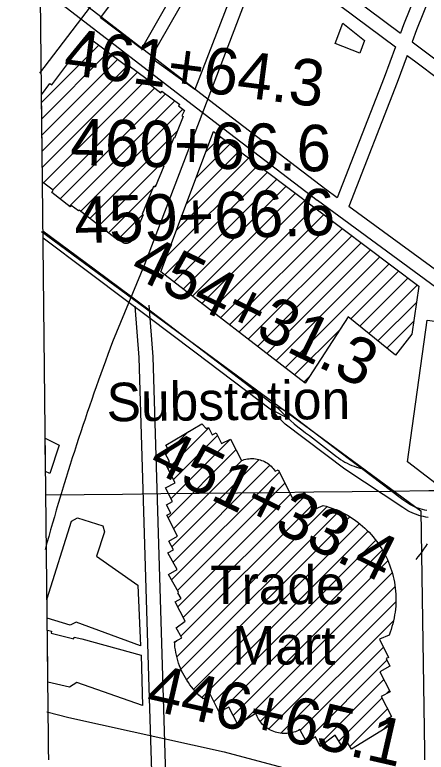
# Model space of a CAD drawing. Extents: x 3677843 to 3715951, y 511991 to 537744.
# Drawn here: x 3681900 to 3682786, y 528972 to 530561 of the extents above; entities that cross this region are included whole.
import ezdxf

# ---------------------------------------------------------------- set-up
doc = ezdxf.new("R2010")
doc.units = 0
for name, color, linetype in [('V-BLDG-IDEN', 7, 'Continuous'), ('V-BLDG-OTLN', 7, 'Continuous'), ('V-GRID-FRAM', 7, 'Continuous'), ('V-GRID-MAJR', 7, 'Continuous'), ('V-RAIL-TRAK', 7, 'Continuous'), ('V-RIVR-FERY', 7, 'Continuous'), ('V-ROAD-CNTR', 7, 'Continuous'), ('V-SITE-OTLN', 7, 'Continuous'), ('V-SITE-OTLN-IDEN', 7, 'Continuous'), ('V-SURV-IDEN', 7, 'Continuous')]:
    doc.layers.add(name, color=color, linetype=linetype)

msp = doc.modelspace()

# ---------------------------------------------------------------- linework, layer by layer
at = {"layer": 'V-BLDG-OTLN'}
for p, q in [((3681979.1210000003, 530409.922), (3682056.681, 530512.963)), ((3682036.109775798, 530485.6334549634), (3682060.5367231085, 530510.0604022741)), ((3682056.681, 530512.963), (3682140.626, 530449.769)), ((3681957.2240460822, 530371.3923861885), (3682080.70747279, 530494.8758128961)), ((3681957.6106088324, 530336.4236098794), (3682100.87822247, 530479.6912235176)), ((3681957.997171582, 530301.4548335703), (3682121.0489721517, 530464.5066341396)), ((3681958.3837343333, 530266.4860572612), (3682143.959360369, 530452.0616832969)), ((3682140.626, 530449.769), (3682142.932, 530452.835)), ((3682142.932, 530452.835), (3682184.63, 530421.448)), ((3681958.770297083, 530231.5172809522), (3682164.1310361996, 530436.8780200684)), ((3681961.159134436, 530198.5507792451), (3682184.3027120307, 530421.6943568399)), ((3682184.63, 530421.448), (3682181.484, 530417.268)), ((3682181.484, 530417.268), (3682214.145, 530392.683)), ((3681957.037803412, 530388.2400474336), (3681975.441, 530412.6900000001)), ((3681975.441, 530412.6900000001), (3681979.1210000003, 530409.922)), ((3681981.3375291, 530183.3738348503), (3682200.738331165, 530402.7746369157)), ((3681959.11775255, 530200.0861808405), (3681957.037803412, 530388.2400474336)), ((3681997.245221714, 530163.9261884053), (3682223.835546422, 530390.5165131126)), ((3682214.145, 530392.683), (3682216.609, 530395.956)), ((3682216.609, 530395.956), (3682254.722, 530367.268)), ((3682017.135849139, 530148.4614767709), (3682244.0073707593, 530375.3329983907)), ((3682254.722, 530367.268), (3682252.345, 530364.1140000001)), ((3682041.532943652, 530137.5032322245), (3682261.3580539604, 530357.3283425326)), ((3682252.345, 530364.1140000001), (3682265.063, 530354.5390000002)), ((3682265.063, 530354.539), (3682259.468, 530342.68)), ((3682262.466, 530341.264), (3682243.522, 530295.049)), ((3682259.468, 530342.68), (3682262.466, 530341.264)), ((3682061.4233190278, 530122.0382685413), (3682249.8350107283, 530310.4499602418)), ((3682241.793, 530295.758), (3682217.136, 530235.606)), ((3682243.522, 530295.049), (3682241.793, 530295.758)), ((3682311.5379323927, 530266.086864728), (3682343.1661270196, 530297.7150593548)), ((3682290.124990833, 530209.3185841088), (3682363.307356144, 530282.5009494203)), ((3682268.712049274, 530152.5503034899), (3682383.448585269, 530267.2868394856)), ((3682081.313694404, 530106.5733048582), (3682221.8524790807, 530247.1120895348)), ((3682247.2991077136, 530095.7820228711), (3682403.5898143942, 530252.0727295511)), ((3682220.222, 530234.3420000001), (3682201.708, 530189.178)), ((3682217.136, 530235.606), (3682220.222, 530234.3420000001)), ((3682225.886166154, 530039.0137422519), (3682423.7310435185, 530236.8586196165)), ((3682222.638649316, 530000.4108863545), (3682443.8722726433, 530221.644509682)), ((3681982.615, 530182.4130000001), (3681959.11775255, 530200.0861808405)), ((3682199.981559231, 530189.8858306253), (3682203.399110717, 530193.3033821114)), ((3682242.589432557, 529985.0063305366), (3682464.013501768, 530206.4303997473)), ((3682262.540215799, 529969.6017747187), (3682484.154730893, 530191.2162898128)), ((3681979.168, 530177.981), (3681982.615, 530182.4130000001)), ((3682018.9590000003, 530147.0440000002), (3681979.168, 530177.981)), ((3682101.2040697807, 530091.1083411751), (3682196.6249318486, 530186.5292032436)), ((3682198.286, 530190.581), (3682173.841, 530130.953)), ((3682201.708, 530189.178), (3682198.286, 530190.581)), ((3682282.4909990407, 529954.1972189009), (3682504.295960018, 530176.0021798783)), ((3682302.4417822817, 529938.7926630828), (3682524.437189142, 530160.7880699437)), ((3682021.218, 530149.946), (3682018.9590000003, 530147.0440000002)), ((3682036.717, 530137.8960000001), (3682021.218, 530149.946)), ((3682322.3925655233, 529923.388107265), (3682544.5784182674, 530145.5739600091)), ((3682038.341, 530139.985), (3682036.717, 530137.8960000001)), ((3682121.711, 530075.164), (3682038.341, 530139.985)), ((3682121.094445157, 530075.643377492), (3682175.6587404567, 530130.2076727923)), ((3682176.214, 530129.98), (3682157.69, 530084.7930000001)), ((3682173.841, 530130.953), (3682176.214, 530129.98)), ((3682342.3433487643, 529907.9835514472), (3682564.719647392, 530130.3598500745)), ((3682362.294132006, 529892.5789956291), (3682584.8608765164, 530115.1457401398)), ((3682382.2449152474, 529877.1744398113), (3682605.0021056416, 530099.9316302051)), ((3682156.179, 530085.414), (3682151.362, 530073.667)), ((3682157.69, 530084.7930000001), (3682156.179, 530085.4139999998)), ((3682402.1956984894, 529861.7698839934), (3682625.1433347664, 530084.7175202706)), ((3682122.626, 530076.427), (3682121.711, 530075.164)), ((3682132.649, 530069.161), (3682122.626, 530076.427)), ((3682134.417, 530068.559), (3682132.649, 530069.1610000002)), ((3682136.24, 530068.159), (3682134.417, 530068.5589999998)), ((3682138.097, 530067.9670000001), (3682136.24, 530068.159)), ((3682139.965, 530067.985), (3682138.097, 530067.9670000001)), ((3682141.816, 530068.215), (3682139.965, 530067.985)), ((3682143.631, 530068.653), (3682141.816, 530068.215)), ((3682145.386, 530069.292), (3682143.631, 530068.6529999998)), ((3682147.055, 530070.123), (3682145.386, 530069.292)), ((3682148.6240000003, 530071.137), (3682147.055, 530070.123)), ((3682150.066, 530072.325), (3682148.6240000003, 530071.137)), ((3682151.362, 530073.667), (3682150.066, 530072.325)), ((3682422.1464817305, 529846.3653281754), (3682645.284563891, 530069.503410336)), ((3682442.0972649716, 529830.9607723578), (3682665.4257930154, 530054.2893004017)), ((3682462.048048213, 529815.5562165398), (3682685.5670221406, 530039.0751904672)), ((3682481.998831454, 529800.151660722), (3682705.7082512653, 530023.8610805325)), ((3682622.9273765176, 529905.7248667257), (3682725.8494803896, 530008.646970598)), ((3682642.40011704, 529889.842268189), (3682745.990709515, 529993.4328606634)), ((3682661.872857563, 529873.9596696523), (3682766.1319386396, 529978.2187507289)), ((3682681.3455980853, 529858.0770711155), (3682764.4276824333, 529941.1591554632)), ((3682700.818338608, 529842.1944725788), (3682758.4489624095, 529899.8250963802)), ((3682501.9496146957, 529784.7471049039), (3682598.579201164, 529881.3766913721)), ((3682521.9003979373, 529769.3425490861), (3682533.8583702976, 529781.300521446)), ((3682229.4145639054, 529582.9227322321), (3682317.2962271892, 529670.8043955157)), ((3682224.61133613, 529613.4748435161), (3682273.887404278, 529662.7509116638)), ((3682241.424399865, 529559.5772291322), (3682336.0229422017, 529654.1757714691)), ((3681966.009266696, 529576.6742860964), (3681965.212501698, 529648.7502865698)), ((3681965.212501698, 529648.7502865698), (3681994.919, 529633.727)), ((3682236.120951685, 529518.9184418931), (3682363.8063509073, 529646.6038411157)), ((3681994.919, 529633.727), (3681974.79, 529572.257)), ((3682229.5573447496, 529476.9994958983), (3682375.753411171, 529623.1955623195)), ((3682237.907194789, 529414.6386678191), (3682425.8632516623, 529602.5947246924)), ((3682240.4291233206, 529381.8052572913), (3682449.069142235, 529590.4452762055)), ((3682241.567265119, 529453.6540772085), (3682388.657255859, 529600.7440679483)), ((3681974.79, 529572.257), (3681966.009266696, 529576.6742860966)), ((3682237.2619329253, 529343.2827278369), (3682469.2722331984, 529575.2930281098)), ((3682250.031573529, 529320.6970293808), (3682481.1569424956, 529551.8223983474)), ((3682250.4520788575, 529285.7621956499), (3682493.0416517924, 529528.3517685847)), ((3682262.487187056, 529262.4419647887), (3682526.2849915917, 529526.2397693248)), ((3682248.4834438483, 529177.7275434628), (3682572.196645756, 529501.4407453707)), ((3682257.355306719, 529221.9547453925), (3682538.199013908, 529502.7984525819)), ((3682021.9820000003, 529469.9), (3682034.39, 529477.191)), ((3682034.39, 529477.191), (3682089.228, 529459.539)), ((3682257.4301410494, 529151.3189016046), (3682597.8843611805, 529491.7731217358)), ((3682269.6101455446, 529128.1435670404), (3682620.9568520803, 529479.4902735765)), ((3681969.026943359, 529303.6928358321), (3682021.9820000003, 529469.9)), ((3682284.5876553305, 529107.7657377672), (3682641.70770084, 529464.8857832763)), ((3682093.039, 529447.142), (3682075.393, 529394.2399999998)), ((3682089.228, 529459.539), (3682093.039, 529447.142)), ((3682302.1854494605, 529090.0081928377), (3682660.2898979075, 529448.1126412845)), ((3682328.442857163, 529080.9102614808), (3682676.7508562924, 529429.2182606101)), ((3682344.073433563, 529061.185498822), (3682691.0385172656, 529408.1505825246)), ((3682075.393, 529394.2399999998), (3682164.449, 529331.957)), ((3682369.8819695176, 529051.6386957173), (3682702.990719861, 529384.7474460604)), ((3682394.543361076, 529040.9447482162), (3682712.306227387, 529358.7076145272)), ((3682164.449, 529331.957), (3682170.429, 529201.21)), ((3682427.705455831, 529038.7515039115), (3682718.402752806, 529329.4488008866)), ((3681969.4994333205, 529260.9510150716), (3681969.026943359, 529303.6928358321)), ((3682446.2799612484, 529021.9706702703), (3682720.197981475, 529295.8886904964)), ((3682019.026, 529245.603), (3681969.4994333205, 529260.9510150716)), ((3682472.709745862, 529013.0451158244), (3682715.114698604, 529255.4500685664)), ((3682031.8200000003, 529252.507), (3682019.026, 529245.6029999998)), ((3682170.429, 529201.21), (3682031.8200000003, 529252.507)), ((3681971.022796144, 529123.1463927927), (3681969.7828664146, 529235.3114301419)), ((3681969.7828664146, 529235.3114301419), (3681978.953, 529232.975)), ((3681978.953, 529232.975), (3681977.931, 529228.959)), ((3681977.931, 529228.959), (3682026.4930000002, 529216.585)), ((3682026.4930000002, 529216.585), (3682027.468, 529220.414)), ((3682027.468, 529220.414), (3682043.95, 529216.216)), ((3682043.95, 529216.216), (3682171.6720000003, 529181.627)), ((3682243.694205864, 529208.2936445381), (3682248.4441938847, 529213.0436325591)), ((3682514.531451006, 529019.5114819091), (3682693.4365902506, 529198.4166211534)), ((3682171.6720000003, 529181.627), (3682174.2830000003, 529072.909)), ((3682526.8299899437, 528996.4546817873), (3682700.7957384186, 529170.4204302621)), ((3682554.8777007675, 528989.1470535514), (3682694.444640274, 529128.7139930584)), ((3682017.619, 529112.446), (3681971.022796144, 529123.1463927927)), ((3682033.1920000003, 529122.4690000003), (3682017.619, 529112.446)), ((3682174.2830000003, 529072.909), (3682033.1920000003, 529122.469)), ((3682699.502944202, 529098.4169579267), (3682706.471665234, 529105.3856789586)), ((3682597.403642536, 528996.3176562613), (3682690.1587837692, 529089.0727974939)), ((3682621.072729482, 528984.6314041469), (3682702.183828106, 529065.7425027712)), ((3682691.623610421, 529019.8269460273), (3682704.56249383, 529032.7658294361))]:
    msp.add_line(p, q, dxfattribs=at)
for points in [[(3682172.4990000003, 530487.188), (3682084.056, 530554.148), (3682274.5700000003, 530808.1630000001), (3682330.609, 530764.309)], [(3682353.495, 530748.212), (3682406.201, 530708.501), (3682287.417, 530399.469), (3682192.531, 530467.491)], [(3682606.1550000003, 530542.74), (3682652.913, 530505.139), (3682642.7320000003, 530477.596), (3682589.452, 530498.4670000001)], [(3682327.836, 530309.295), (3682769.4280000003, 529975.729), (3682754.498, 529872.51), (3682719.174, 529827.223), (3682617.296, 529910.318), (3682524.718, 529767.167), (3682213.877, 530007.176)]]:
    msp.add_lwpolyline(points, close=True, dxfattribs=at)
for points in [[(3682284.126, 529108.291), (3682280.398, 529112.841), (3682276.827, 529117.517), (3682273.421, 529122.307), (3682270.177, 529127.218), (3682267.105, 529132.234), (3682264.203, 529137.354), (3682261.483, 529142.568), (3682258.9390000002, 529147.872), (3682256.58, 529153.261), (3682254.407, 529158.727), (3682252.423, 529164.262), (3682250.626, 529169.866), (3682249.0270000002, 529175.524), (3682247.6180000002, 529181.236), (3682246.4080000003, 529186.991), (3682245.394, 529192.787), (3682244.579, 529198.611), (3682243.964, 529204.461), (3682243.551, 529210.328), (3682259.038, 529218.9230000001), (3682247.307, 529240.059), (3682266.654, 529254.368), (3682245.199, 529295.941), (3682257.747, 529303.035), (3682250.559, 529315.7490000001), (3682252.279, 529316.7220000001), (3682230.718, 529354.857), (3682249.623, 529365.546), (3682229.231, 529401.609), (3682241.3880000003, 529408.482), (3682231.187, 529426.525), (3682249.748, 529437.752), (3682226.687, 529482.579), (3682235.4, 529487.062), (3682225.985, 529505.365), (3682239.514, 529512.324), (3682224.324, 529541.846), (3682245.058, 529552.514), (3682223.859, 529593.7220000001), (3682232.487, 529598.162), (3682222.788, 529617.02), (3682231.095, 529621.292), (3682224.744, 529633.635), (3682302.549, 529679.732), (3682311.808, 529669.348), (3682316.7320000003, 529671.91), (3682324.93, 529655.846), (3682333.054, 529659.993), (3682344.816, 529636.947), (3682363.793, 529646.63), (3682387.449, 529600.28), (3682390.615, 529601.496), (3682393.859, 529602.522), (3682397.169, 529603.36), (3682400.538, 529604.003), (3682403.946, 529604.4450000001), (3682407.384, 529604.6950000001), (3682410.839, 529604.7440000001), (3682414.301, 529604.595), (3682417.751, 529604.2440000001), (3682421.182, 529603.698), (3682424.577, 529602.954), (3682427.9280000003, 529602.018), (3682431.217, 529600.894), (3682434.4390000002, 529599.583), (3682437.574, 529598.094), (3682440.617, 529596.427), (3682443.552, 529594.594), (3682446.372, 529592.6), (3682449.065, 529590.449), (3682451.619, 529588.153), (3682454.0300000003, 529585.718), (3682456.2830000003, 529583.154), (3682458.3710000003, 529580.473), (3682460.288, 529577.68), (3682466.508, 529580.752), (3682499.045, 529516.496), (3682523.674, 529531.377), (3682542.3740000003, 529494.584), (3682563.872, 529503.792), (3682570.059, 529502.098), (3682576.193, 529500.212), (3682582.265, 529498.136), (3682588.274, 529495.872), (3682594.211, 529493.4230000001), (3682600.071, 529490.791), (3682605.846, 529487.977), (3682611.5330000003, 529484.987), (3682617.128, 529481.817), (3682622.6210000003, 529478.479), (3682628.011, 529474.971), (3682633.291, 529471.294), (3682638.458, 529467.459), (3682643.502, 529463.465), (3682648.424, 529459.316)], [(3682648.424, 529459.316), (3682653.2120000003, 529455.015), (3682657.8710000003, 529450.569), (3682662.3910000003, 529445.979), (3682666.7660000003, 529441.254), (3682670.995, 529436.394), (3682675.0700000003, 529431.408), (3682678.994, 529426.296), (3682682.759, 529421.0650000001), (3682686.359, 529415.7220000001), (3682689.793, 529410.268), (3682693.06, 529404.714), (3682696.1520000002, 529399.059), (3682699.071, 529393.313), (3682701.809, 529387.48), (3682704.367, 529381.5650000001), (3682706.7430000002, 529375.573), (3682708.932, 529369.515), (3682710.935, 529363.3910000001), (3682712.745, 529357.209), (3682714.365, 529350.974), (3682715.795, 529344.693), (3682717.028, 529338.371), (3682718.0640000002, 529332.0160000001), (3682718.906, 529325.635), (3682719.551, 529319.228), (3682719.995, 529312.81), (3682720.2430000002, 529306.379), (3682720.292, 529299.946), (3682720.143, 529293.5160000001), (3682719.793, 529287.095), (3682719.248, 529280.689), (3682718.502, 529274.306), (3682717.56, 529267.949), (3682716.424, 529261.626), (3682715.092, 529255.343), (3682713.565, 529249.107), (3682711.846, 529242.922), (3682709.938, 529236.796), (3682707.84, 529230.732), (3682705.557, 529224.74), (3682685.093, 529215.526), (3682704.045, 529176.6630000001), (3682698.96, 529174.185), (3682707.183, 529157.322), (3682685.806, 529145.47), (3682707.847, 529102.718), (3682688.315, 529092.65), (3682710.835, 529048.958), (3682699.288, 529043.004), (3682706.585, 529028.84), (3682624.302, 528979.2710000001), (3682616.6180000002, 528992.026), (3682604.418, 528984.675), (3682589.64, 529009.204), (3682556.86, 528985.007), (3682547.042, 529005.512), (3682527.711, 528994.803), (3682513.69, 529021.089), (3682510.505, 529019.407), (3682507.22, 529017.9), (3682503.847, 529016.573), (3682500.396, 529015.428), (3682496.88, 529014.4720000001), (3682493.308, 529013.704), (3682489.696, 529013.128), (3682486.052, 529012.7490000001), (3682482.3880000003, 529012.5650000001), (3682478.718, 529012.575), (3682475.054, 529012.784), (3682471.409, 529013.1900000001), (3682467.792, 529013.7880000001), (3682464.216, 529014.58), (3682460.694, 529015.561), (3682457.237, 529016.729), (3682453.856, 529018.08), (3682450.562, 529019.608), (3682447.3680000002, 529021.312), (3682444.279, 529023.182), (3682441.3140000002, 529025.213), (3682438.473, 529027.399), (3682435.774, 529029.731), (3682433.22, 529032.205), (3682430.822, 529034.81), (3682428.585, 529037.54), (3682426.521, 529040.383), (3682424.637, 529043.33), (3682422.933, 529046.373), (3682421.419, 529049.501), (3682420.1010000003, 529052.704), (3682418.98, 529055.97), (3682379.843, 529031.906), (3682360.801, 529069.628), (3682339.551, 529058.903), (3682320.951, 529095.753), (3682304.974, 529087.595), (3682300.524, 529091.446), (3682296.213, 529095.443), (3682292.037, 529099.587), (3682288.009, 529103.873), (3682284.126, 529108.291)]]:
    msp.add_lwpolyline(points, dxfattribs=at)
at = {"layer": 'V-GRID-FRAM'}
msp.add_lwpolyline([(3681899.5670000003, 535587.095), (3713561.245, 535950.915), (3713778.102, 517769.29000000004), (3682100.558, 517405.288), (3681899.5670000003, 535587.095)], dxfattribs=at)
at = {"layer": 'V-GRID-MAJR'}
msp.add_spline([(3681966.5640000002, 529526.479), (3687244.413, 529585.207), (3692522.254, 529644.703), (3697800.0870000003, 529704.966), (3703077.91, 529765.996), (3708355.725, 529827.795), (3713633.5300000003, 529890.361), (3713633.531, 529890.361)], degree=3, dxfattribs=at)
at = {"layer": 'V-RAIL-TRAK'}
for points in [[(3681960.273787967, 530095.5102902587), (3682050.971, 530027.433), (3682148.4620000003, 529954.848), (3682185.865, 529926.9990000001), (3682215.591, 529904.866), (3682381.2290000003, 529778.939), (3682463.528, 529715.59)], [(3681960.446654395, 530079.8726545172), (3682056.3680000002, 530008.03), (3682142.8850000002, 529943.084), (3682185.469, 529911.117), (3682287.0870000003, 529834.835), (3682452.725, 529709.426)], [(3682787.123, 529492.608), (3682782.252, 529493.591), (3682777.429, 529494.777), (3682772.66, 529496.161), (3682767.951, 529497.746), (3682763.315, 529499.528), (3682758.758, 529501.502), (3682754.285, 529503.665), (3682749.9080000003, 529506.012), (3682745.634, 529508.5430000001), (3682741.469, 529511.251), (3682737.4220000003, 529514.128), (3682732.083, 529518.171), (3682645.839, 529583.4670000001), (3682620.137, 529602.93), (3682491.023, 529701.332), (3682487.4, 529703.902), (3682483.6580000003, 529706.304), (3682479.812, 529708.531), (3682475.8680000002, 529710.575), (3682471.833, 529712.436), (3682467.719, 529714.109), (3682463.528, 529715.59)], [(3682463.528, 529715.59), (3682470.7600000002, 529708.078), (3682478.1550000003, 529700.726), (3682485.7120000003, 529693.541), (3682489.366, 529690.219), (3682493.4250000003, 529686.525), (3682501.293, 529679.68), (3682509.311, 529673.014), (3682517.477, 529666.526), (3682525.781, 529660.22), (3682534.223, 529654.103), (3682592.35, 529609.446), (3682596.673, 529606.129), (3682601.127, 529602.987), (3682605.705, 529600.028), (3682610.401, 529597.259), (3682615.201, 529594.68), (3682620.1040000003, 529592.2980000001), (3682625.1010000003, 529590.117), (3682630.18, 529588.1410000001), (3682635.335, 529586.372), (3682640.557, 529584.813), (3682645.839, 529583.4670000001)], [(3682789.84, 529477.979), (3682784.735, 529478.7490000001), (3682779.664, 529479.736), (3682774.642, 529480.938), (3682769.676, 529482.354), (3682764.773, 529483.98), (3682759.946, 529485.813), (3682755.2, 529487.85), (3682750.545, 529490.091), (3682745.9930000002, 529492.524), (3682741.546, 529495.152), (3682735.316, 529499.227), (3682610.362, 529582.165), (3682481.756, 529679.017), (3682474.27, 529686.398), (3682466.934, 529693.928), (3682459.752, 529701.604), (3682452.725, 529709.426), (3682460.247, 529705.9670000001), (3682467.6780000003, 529702.3150000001), (3682475.011, 529698.471), (3682482.241, 529694.438), (3682489.366, 529690.219)]]:
    msp.add_lwpolyline(points, dxfattribs=at)
at = {"layer": 'V-RIVR-FERY'}
msp.add_spline([(3683395.607132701, 529471.3319117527), (3683521.928427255, 529210.0602340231), (3683605.115388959, 528969.7396993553), (3683680.845293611, 528445.163466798), (3683751.522219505, 527893.7206797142), (3683927.9389109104, 527005.7059394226), (3684042.366193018, 526379.7021048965), (3684112.2105018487, 525834.6195226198), (3684119.194681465, 525226.8159490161), (3684092.518430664, 524348.1947405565), (3684041.555839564, 523650.5883579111), (3683951.3683412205, 522948.5565522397), (3683790.8310370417, 522287.09322056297), (3683653.7717115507, 521935.75063061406), (3683329.6450174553, 521213.55856706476), (3682839.697233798, 520457.2908884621), (3682512.5520252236, 519997.78735637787), (3682286.1567929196, 519635.9520965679), (3682113.4946696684, 519264.0108792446), (3682089.8134541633, 519186.29537861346)], degree=3, dxfattribs=at)
at = {"layer": 'V-ROAD-CNTR'}
for points in [[(3683613.012735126, 532586.468800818), (3683192.8635754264, 532035.2469032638), (3682702.8285554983, 531379.61021454), (3682584.330792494, 531084.538804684), (3682178.9316032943, 530022.8769280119), (3682110.324740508, 529856.0972615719)], [(3681953.4910541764, 530434.981103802), (3682463.7910335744, 531103.7547662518), (3682622.4407162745, 531304.8853639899), (3682738.686483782, 531427.586118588)], [(3682167.165626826, 531361.947249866), (3682445.5230701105, 531146.64568047), (3682631.5916979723, 530998.0829775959), (3682847.8242655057, 530814.2143453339), (3682736.7094877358, 530538.6718964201), (3682730.1775008, 530521.0429316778)], [(3681960.0200411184, 531097.593778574), (3682412.11813692, 530758.1874573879), (3682730.1775008, 530521.0429316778)], [(3681946.468068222, 531070.2538332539), (3682394.146172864, 530734.1655054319), (3682719.3135225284, 530491.72199032)], [(3682875.401210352, 530802.3823689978), (3682764.6914317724, 530527.847918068), (3682755.2454506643, 530502.3529690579)], [(3682569.11782292, 530184.495604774), (3682356.06324903, 530346.9782798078), (3682078.440804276, 530561.2638512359), (3681951.0100591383, 530659.3936549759)], [(3682550.9258593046, 530160.6416524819), (3682337.801285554, 530323.1763274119), (3682060.122840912, 530537.505898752), (3681951.4320582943, 530621.203731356)], [(3682755.2444506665, 530502.3529690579), (3682781.3763984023, 530482.8690080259), (3682826.4203083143, 530449.3880749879), (3682906.9221473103, 530425.3401230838)], [(3682719.3145225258, 530491.7229903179), (3682694.6875717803, 530425.256123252), (3682594.089772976, 530166.193641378)], [(3682744.3824723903, 530473.0320277), (3682722.7375156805, 530414.6141445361), (3682619.140722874, 530147.8286781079)], [(3682744.381472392, 530473.0320277), (3682763.46243423, 530458.805056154), (3682812.766335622, 530422.156129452), (3682898.3361644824, 530396.5961805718)], [(3682594.0907729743, 530166.1926413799), (3682568.889823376, 530184.6666044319)], [(3682851.79725756, 529940.0780936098), (3682551.1538588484, 530160.4706528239)], [(3682869.533222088, 529964.274045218), (3682619.141722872, 530147.8286781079)], [(3681957.266046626, 530093.45278686), (3682773.969413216, 529492.179989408), (3682783.593393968, 528880.968211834)], [(3682205.8975493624, 528561.103851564), (3682203.73355369, 528636.1787014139), (3682189.1215829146, 529111.6207505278), (3682167.616625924, 529822.0803296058), (3682158.89864336, 529932.821108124)], [(3682236.139488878, 528553.147867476), (3682233.7194937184, 528637.072699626), (3682219.107522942, 529112.5347486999), (3682197.5805659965, 529823.7123263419), (3682188.806583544, 529935.175103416)], [(3682763.934433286, 529387.5171987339), (3682768.2104247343, 529393.0011877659), (3682772.3714164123, 529398.465176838), (3682776.4704082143, 529403.9761658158), (3682780.5074001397, 529409.5341546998), (3682784.481392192, 529415.1371434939), (3682788.390384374, 529420.7851321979)], [(3681968.701023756, 529059.0648556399), (3682015.699929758, 529047.4208789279), (3682350.46326023, 528973.259027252), (3682530.745899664, 528924.9491238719), (3682638.134684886, 528905.61016255), (3682730.6244999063, 528887.456198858), (3682783.593393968, 528880.968211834)]]:
    msp.add_lwpolyline(points, dxfattribs=at)
msp.add_arc((3686882.1130430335, 528056.69731406), 5099.784679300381, 159.3389739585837, 164.62537118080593, dxfattribs=at)
at = {"layer": 'V-SITE-OTLN'}
msp.add_lwpolyline([(3682868.791, 529891.89), (3682884.47, 529862.247), (3682898.986, 529726.696), (3682882.711, 529626.361), (3682855.507, 529541.893), (3682825.906, 529535.837), (3682745.032, 529597.414), (3682787.686, 529902.577)], close=True, dxfattribs=at)

# ---------------------------------------------------------------- texts
at = {"layer": 'V-BLDG-IDEN'}
for s, p in [('Trade', (3682320.2011828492, 529291.2191330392)), ('Mart', (3682367.992225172, 529161.0346517))]:
    msp.add_text(s, height=82.99983200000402, dxfattribs=at).set_placement(p)
at = {"layer": 'V-SITE-OTLN-IDEN'}
msp.add_text('Substation', height=82.99983200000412, rotation=0.5826906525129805, dxfattribs=at).set_placement((3682097.723064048, 529684.7766469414))
at = {"layer": 'V-SURV-IDEN'}
for s, height, rotation, p in [('   461+64.3  ', 100, 352.6691666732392, (3681891.8842122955, 530446.7818115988)), ('   460+66.6  ', 100.00000000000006, 358.5008333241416, (3681906.8938989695, 530240.1597220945)), ('   459+66.6  ', 100, 1.9008333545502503, (3681918.0054063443, 530064.3154365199)), ('   454+31.3  ', 100, 334.1276494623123, (3682043.2677949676, 530049.2802130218)), ('   451+33.4  ', 100, 333.8901562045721, (3682084.2457137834, 529632.5953155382)), ('   446+65.1  ', 100.00000000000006, 347.0873415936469, (3682069.9781906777, 529090.8569248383))]:
    msp.add_text(s, height=height, rotation=rotation, dxfattribs=at).set_placement(p)

doc.saveas('drawing.dxf')
